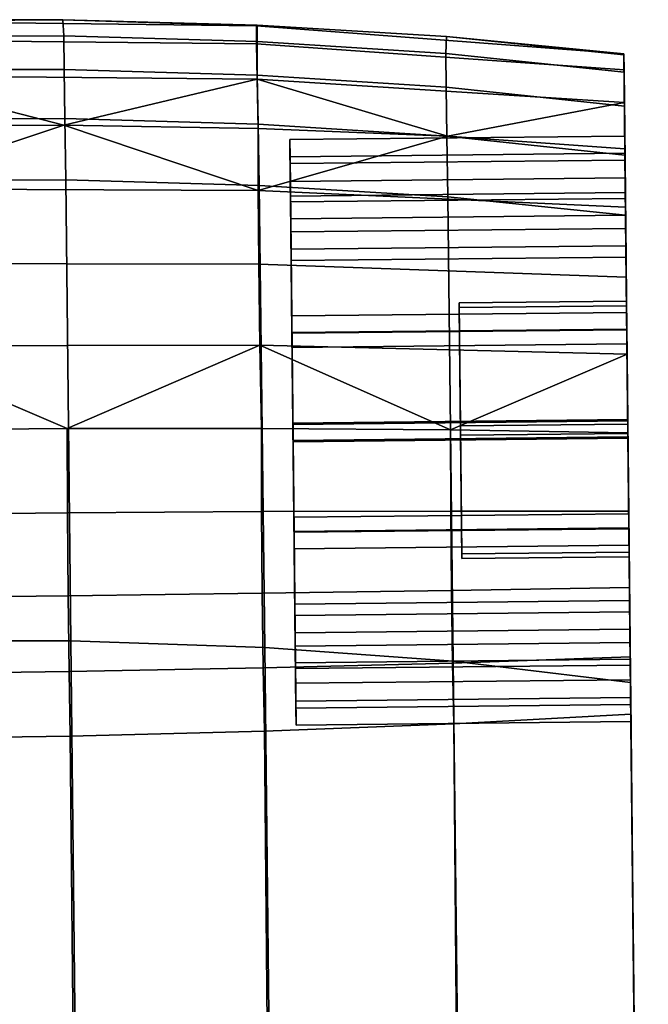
# Model space of a CAD drawing. Header units: millimetres. Extents: x -277 to 277, y -271 to 312.
# Tile 354 of 359: x 258 to 273, y 182 to 206. Entities that reach past the tile are written whole.
import ezdxf

# ---------------------------------------------------------------- set-up
doc = ezdxf.new("R2010")
doc.units = ezdxf.units.MM
doc.header["$MEASUREMENT"] = 0
doc.layers.add('podrucky', color=7, linetype='Continuous')

msp = doc.modelspace()

# ---------------------------------------------------------------- meshes
at = {"layer": 'podrucky'}
mesh = msp.add_polyface(dxfattribs=at)
corners = [(254.916, 203.463, 607.705), (254.903, 204.64, 605.999), (250.281, 204.547, 605.992), (250.29, 203.37, 607.692), (254.931, 201.994, 609.106), (250.296, 201.902, 609.085), (250.312, 203.217, 594.541), (254.917, 203.296, 594.513), (254.933, 201.792, 593.151), (254.905, 204.494, 596.152), (250.286, 205.734, 602.1), (254.891, 205.824, 602.093), (254.891, 205.799, 600.064), (264.925, 201.966, 601.013), (264.93, 201.474, 598.819), (264.92, 202.392, 598.421), (264.938, 200.758, 596.099), (264.919, 202.556, 603.572), (264.915, 202.965, 600.981), (264.967, 197.998, 595.558), (264.963, 198.336, 594.617), (264.945, 200.074, 596.829), (264.942, 200.345, 605.31), (264.929, 201.615, 603.234), (264.963, 198.355, 606.71), (264.935, 201.074, 605.994), (264.958, 198.752, 607.627), (254.896, 205.35, 598.04), (264.117, 205.251, 598.135), (264.131, 204.412, 596.274), (264.118, 205.686, 600.131), (259.516, 203.313, 594.541), (264.159, 203.234, 594.659), (259.49, 205.83, 602.1), (264.133, 205.701, 602.129), (254.952, 200.004, 592.102), (264.172, 199.989, 592.287), (264.198, 198.051, 591.646), (254.973, 198.038, 591.444), (264.159, 201.752, 593.318), (259.52, 204.644, 605.992), (264.135, 204.507, 605.966), (264.132, 205.309, 604.089), (259.515, 205.444, 604.086), (259.535, 203.467, 607.692), (264.153, 203.332, 607.636), (259.56, 202, 609.085), (264.184, 201.871, 608.999), (254.895, 205.44, 604.086)]
mesh.append_faces([[corners[k] for k in face] for face in [(0, 1, 2, 3), (4, 0, 3, 5), (6, 7, 8, 8), (9, 7, 6, 6), (10, 11, 12, 12), (13, 14, 15, 15), (16, 15, 14, 14), (17, 13, 18, 18), (15, 18, 13, 13), (16, 19, 20, 20), (14, 21, 16, 16), (19, 16, 21, 21), (22, 23, 17, 17), (13, 17, 23, 23), (24, 22, 25, 25), (17, 25, 22, 22), (25, 26, 24, 24), (27, 28, 29, 9), (12, 30, 28, 27), (9, 31, 7, 7), (31, 9, 29, 29), (32, 31, 29, 29), (30, 33, 34, 34), (33, 30, 12, 12), (33, 12, 11, 11), (35, 36, 37, 38), (8, 39, 36, 35), (39, 31, 32, 32), (31, 39, 8, 8), (31, 8, 7, 7), (40, 41, 42, 43), (44, 45, 41, 40), (46, 47, 45, 44), (1, 40, 43, 48), (0, 44, 40, 1), (4, 46, 44, 0), (43, 42, 34, 33), (33, 11, 48, 43)]])
mesh = msp.add_polyface(dxfattribs=at)
corners = [(272.928, 201.699, 603.234), (272.925, 202.05, 601.013), (264.925, 201.966, 601.013), (264.929, 201.615, 603.234), (272.93, 201.558, 598.819), (264.93, 201.474, 598.819), (272.92, 202.476, 598.421), (272.914, 203.049, 600.981), (264.915, 202.965, 600.981), (264.92, 202.392, 598.421), (272.937, 200.842, 596.099), (264.938, 200.758, 596.099), (272.918, 202.64, 603.572), (264.919, 202.556, 603.572), (272.934, 201.158, 605.994), (264.935, 201.074, 605.994), (272.906, 203.854, 596.718), (272.917, 202.748, 595.191), (268.68, 203.048, 594.874), (264.159, 203.234, 594.659), (264.131, 204.412, 596.274), (264.117, 205.251, 598.135), (272.897, 204.631, 598.484), (272.894, 205.014, 600.375), (264.118, 205.686, 600.131), (264.133, 205.701, 602.129), (268.655, 205.425, 602.182), (272.894, 204.99, 602.26), (272.932, 201.348, 593.927), (264.159, 201.752, 593.318), (264.135, 204.507, 605.966), (268.644, 204.218, 605.919), (268.64, 205.024, 604.093), (264.132, 205.309, 604.089), (264.153, 203.332, 607.636), (268.66, 203.046, 607.535), (264.184, 201.871, 608.999), (268.689, 201.596, 608.844), (272.898, 204.574, 604.1), (272.907, 203.761, 605.849), (272.919, 202.595, 607.385), (272.934, 201.163, 608.613), (272.907, 203.761, 605.849), (272.919, 202.595, 607.385), (272.934, 201.158, 605.994), (272.958, 198.836, 607.627), (272.914, 203.049, 600.981), (272.894, 204.99, 602.26), (272.918, 202.64, 603.572), (272.898, 204.574, 604.1), (272.894, 205.014, 600.375), (272.92, 202.476, 598.421), (272.906, 203.854, 596.718), (272.897, 204.631, 598.484), (272.937, 200.842, 596.099), (272.917, 202.748, 595.191), (272.932, 201.348, 593.927), (272.956, 199.107, 602.84), (272.925, 202.05, 601.013), (272.928, 201.699, 603.234), (272.957, 198.996, 599.378), (272.93, 201.558, 598.819)]
mesh.append_faces([[corners[k] for k in face] for face in [(0, 1, 2, 3), (1, 4, 5, 2), (6, 7, 8, 9), (10, 6, 9, 11), (7, 12, 13, 8), (12, 14, 15, 13), (16, 17, 18, 18), (19, 20, 18, 18), (16, 18, 20, 20), (20, 21, 22, 16), (23, 24, 25, 26), (23, 26, 27, 27), (23, 22, 21, 24), (28, 29, 18, 17), (18, 29, 19, 19), (30, 31, 32, 33), (34, 35, 31, 30), (36, 37, 35, 34), (27, 26, 32, 38), (33, 32, 26, 25), (32, 31, 39, 38), (40, 39, 31, 35), (41, 40, 35, 37), (42, 43, 44, 44), (45, 44, 43, 43), (46, 47, 48, 48), (48, 47, 49, 49), (47, 46, 50, 50), (49, 42, 48, 48), (48, 42, 44, 44), (50, 46, 51, 51), (52, 53, 51, 51), (52, 54, 55, 55), (51, 54, 52, 52), (55, 54, 56, 56), (51, 53, 50, 50), (57, 58, 59, 59), (58, 60, 61, 61)]])
mesh = msp.add_polyface(dxfattribs=at)
corners = [(268.956, 199.065, 602.84), (269.019, 193.068, 603.032), (269.02, 192.958, 599.569), (268.957, 198.954, 599.378), (268.986, 196.122, 604.667), (268.986, 196.122, 604.667), (268.956, 199.065, 602.84), (272.956, 199.107, 602.84), (272.986, 196.164, 604.667), (268.957, 198.954, 599.378), (268.989, 195.9, 597.742), (272.989, 195.942, 597.742), (272.957, 198.996, 599.378), (268.956, 199.065, 602.84), (268.957, 198.954, 599.378), (272.957, 198.996, 599.378), (272.956, 199.107, 602.84), (272.962, 198.438, 606.71), (272.941, 200.429, 605.31), (264.942, 200.345, 605.31), (264.963, 198.355, 606.71), (272.928, 201.699, 603.234), (264.929, 201.615, 603.234), (272.985, 196.245, 607.202), (264.986, 196.161, 607.202), (272.944, 200.158, 596.829), (272.966, 198.082, 595.558), (264.967, 197.998, 595.558), (264.945, 200.074, 596.829), (272.93, 201.558, 598.819), (264.93, 201.474, 598.819), (272.989, 195.861, 595.208), (264.99, 195.778, 595.208), (272.962, 198.42, 594.617), (272.937, 200.842, 596.099), (264.938, 200.758, 596.099), (264.963, 198.336, 594.617), (272.99, 195.829, 594.208), (264.99, 195.746, 594.208), (272.934, 201.158, 605.994), (272.958, 198.836, 607.627), (264.958, 198.752, 607.627), (264.935, 201.074, 605.994), (272.985, 196.277, 608.201), (264.985, 196.193, 608.201), (272.969, 197.837, 592.383), (272.988, 195.96, 592.205), (268.753, 196.033, 591.737), (264.234, 196.065, 591.421), (264.198, 198.051, 591.646), (264.172, 199.989, 592.287), (272.949, 199.676, 592.966), (272.932, 201.348, 593.927), (264.159, 201.752, 593.318), (264.313, 190.827, 616.715), (268.817, 190.5, 616.327), (268.689, 201.596, 608.844), (264.184, 201.871, 608.999), (272.934, 201.163, 608.613), (273.051, 189.99, 615.75), (272.985, 196.277, 608.201), (272.919, 202.595, 607.385), (272.958, 198.836, 607.627), (272.932, 201.348, 593.927), (272.937, 200.842, 596.099), (272.962, 198.42, 594.617), (272.969, 197.837, 592.383), (272.99, 195.829, 594.208), (272.988, 195.96, 592.205), (272.949, 199.676, 592.966), (272.962, 198.438, 606.71), (272.985, 196.245, 607.202), (272.986, 196.164, 604.667), (272.941, 200.429, 605.31), (272.956, 199.107, 602.84), (272.928, 201.699, 603.234), (272.957, 198.996, 599.378), (272.925, 202.05, 601.013), (272.989, 195.861, 595.208), (272.966, 198.082, 595.558), (272.989, 195.942, 597.742), (272.944, 200.158, 596.829), (272.93, 201.558, 598.819)]
mesh.append_faces([[corners[k] for k in face] for face in [(0, 1, 2, 3), (4, 1, 0, 0), (5, 6, 7, 8), (9, 10, 11, 12), (13, 14, 15, 16), (17, 18, 19, 20), (18, 21, 22, 19), (23, 17, 20, 24), (25, 26, 27, 28), (29, 25, 28, 30), (26, 31, 32, 27), (33, 34, 35, 36), (37, 33, 36, 38), (39, 40, 41, 42), (40, 43, 44, 41), (45, 46, 47, 47), (48, 49, 47, 47), (45, 47, 49, 49), (49, 50, 51, 45), (52, 51, 50, 53), (54, 55, 56, 57), (58, 59, 60, 60), (61, 58, 62, 62), (60, 62, 58, 58), (63, 64, 65, 65), (66, 65, 67, 67), (66, 67, 68, 68), (66, 69, 65, 65), (69, 63, 65, 65), (70, 71, 72, 72), (73, 70, 74, 74), (73, 74, 75, 75), (76, 77, 74, 74), (78, 79, 80, 80), (76, 80, 79, 79), (81, 82, 76, 76), (79, 81, 76, 76), (70, 72, 74, 74)]])
mesh = msp.add_polyface(dxfattribs=at)
corners = [(250.52, 179.189, 623.96), (250.403, 190.887, 616.93), (245.778, 190.632, 616.715), (245.892, 178.926, 623.626), (255.046, 190.986, 616.982), (254.931, 201.994, 609.106), (250.296, 201.902, 609.085), (255.169, 179.29, 624.041), (250.466, 188.616, 594.326), (250.568, 179.786, 602.732), (245.932, 179.859, 603.013), (245.823, 188.637, 594.508), (250.459, 190.156, 593.012), (245.823, 190.146, 593.198), (250.443, 191.969, 592.02), (245.81, 191.93, 592.205), (250.419, 193.948, 591.423), (245.784, 193.882, 591.604), (255.071, 188.648, 594.282), (255.164, 179.805, 602.665), (255.055, 190.194, 592.968), (255.036, 192.015, 591.976), (255.015, 194, 591.38), (250.389, 195.964, 591.247), (254.994, 196.022, 591.206), (254.973, 198.038, 591.444), (245.742, 197.857, 591.646), (264.99, 195.778, 595.208), (264.963, 198.336, 594.617), (264.967, 197.998, 595.558), (264.985, 196.193, 608.201), (264.986, 196.161, 607.202), (264.963, 198.355, 606.71), (264.958, 198.752, 607.627), (265.013, 193.602, 607.792), (265.017, 193.186, 594.782), (264.99, 195.746, 594.208), (265.009, 193.94, 606.851), (259.592, 196.06, 591.247), (264.198, 198.051, 591.646), (264.234, 196.065, 591.421), (259.669, 188.713, 594.326), (264.31, 188.831, 594.508), (264.385, 180.052, 603.013), (259.751, 179.882, 602.732), (259.644, 190.252, 593.012), (264.278, 190.339, 593.198), (259.621, 192.065, 592.02), (264.254, 192.124, 592.205), (259.604, 194.044, 591.423), (264.239, 194.075, 591.604), (259.684, 190.984, 616.93), (264.313, 190.827, 616.715), (264.184, 201.871, 608.999), (259.56, 202, 609.085), (259.812, 179.286, 623.96), (264.445, 179.121, 623.626)]
mesh.append_faces([[corners[k] for k in face] for face in [(0, 1, 2, 3), (4, 5, 6, 1), (7, 4, 1, 0), (8, 9, 10, 11), (12, 8, 11, 13), (14, 12, 13, 15), (16, 14, 15, 17), (18, 19, 9, 8), (20, 18, 8, 12), (21, 20, 12, 14), (22, 21, 14, 16), (16, 23, 24, 22), (25, 24, 23, 23), (23, 26, 25, 25), (27, 28, 29, 29), (30, 31, 32, 32), (32, 33, 30, 30), (30, 34, 31, 31), (27, 35, 36, 36), (28, 27, 36, 36), (31, 34, 37, 37), (25, 38, 24, 24), (38, 25, 39, 39), (40, 38, 39, 39), (41, 42, 43, 44), (45, 46, 42, 41), (47, 48, 46, 45), (49, 50, 48, 47), (18, 41, 44, 19), (20, 45, 41, 18), (21, 47, 45, 20), (22, 49, 47, 21), (38, 40, 50, 49), (49, 22, 24, 38), (51, 52, 53, 54), (55, 56, 52, 51), (4, 51, 54, 5), (7, 55, 51, 4)]])
mesh = msp.add_polyface(dxfattribs=at)
corners = [(268.989, 195.9, 597.742), (268.957, 198.954, 599.378), (269.02, 192.958, 599.569), (269.019, 193.068, 603.032), (268.986, 196.122, 604.667), (272.986, 196.164, 604.667), (273.018, 193.11, 603.032), (269.02, 192.958, 599.569), (269.019, 193.068, 603.032), (273.018, 193.11, 603.032), (273.02, 192.999, 599.569), (268.989, 195.9, 597.742), (269.02, 192.958, 599.569), (273.02, 192.999, 599.569), (272.989, 195.942, 597.742), (265.017, 193.186, 594.782), (264.99, 195.778, 595.208), (265.013, 193.584, 595.699), (265.034, 191.594, 597.1), (265.042, 190.864, 596.416), (265.009, 193.94, 606.851), (265.038, 191.18, 606.31), (265.031, 191.865, 605.581), (265.013, 193.602, 607.792), (273.009, 194.024, 606.851), (272.985, 196.245, 607.202), (264.986, 196.161, 607.202), (265.009, 193.94, 606.851), (273.03, 191.948, 605.581), (265.031, 191.865, 605.581), (272.989, 195.861, 595.208), (273.012, 193.667, 595.699), (265.013, 193.584, 595.699), (264.99, 195.778, 595.208), (273.033, 191.677, 597.1), (265.034, 191.594, 597.1), (273.017, 193.27, 594.782), (272.99, 195.829, 594.208), (264.99, 195.746, 594.208), (265.017, 193.186, 594.782), (273.041, 190.948, 596.416), (265.042, 190.864, 596.416), (272.985, 196.277, 608.201), (273.012, 193.686, 607.792), (265.013, 193.602, 607.792), (264.985, 196.193, 608.201), (273.038, 191.264, 606.31), (265.038, 191.18, 606.31), (264.239, 194.075, 591.604), (268.759, 194.09, 591.934), (268.774, 192.189, 592.543), (264.254, 192.124, 592.205), (273.008, 194.086, 592.422), (273.027, 192.26, 593.043), (268.753, 196.033, 591.737), (272.988, 195.96, 592.205), (264.234, 196.065, 591.421), (273.051, 189.99, 615.75), (272.934, 201.163, 608.613), (268.689, 201.596, 608.844), (268.817, 190.5, 616.327), (273.012, 193.686, 607.792), (272.985, 196.277, 608.201), (273.051, 189.99, 615.75), (273.038, 191.264, 606.31), (273.044, 190.608, 594.039), (273.017, 193.27, 594.782), (273.041, 190.948, 596.416), (273.027, 192.26, 593.043), (273.008, 194.086, 592.422), (272.99, 195.829, 594.208), (272.988, 195.96, 592.205), (273.03, 191.948, 605.581), (273.045, 190.548, 603.59), (273.018, 193.11, 603.032), (272.986, 196.164, 604.667), (272.985, 196.245, 607.202), (273.009, 194.024, 606.851), (273.05, 190.056, 601.396), (273.046, 190.407, 599.175), (273.02, 192.999, 599.569), (272.989, 195.942, 597.742), (273.012, 193.667, 595.699), (273.033, 191.677, 597.1), (272.989, 195.861, 595.208)]
mesh.append_faces([[corners[k] for k in face] for face in [(0, 1, 2, 2), (3, 4, 5, 6), (7, 8, 9, 10), (11, 12, 13, 14), (15, 16, 17, 17), (17, 18, 15, 15), (15, 18, 19, 19), (20, 21, 22, 22), (21, 20, 23, 23), (24, 25, 26, 27), (28, 24, 27, 29), (30, 31, 32, 33), (31, 34, 35, 32), (36, 37, 38, 39), (40, 36, 39, 41), (42, 43, 44, 45), (43, 46, 47, 44), (48, 49, 50, 51), (52, 53, 50, 49), (52, 49, 54, 55), (56, 54, 49, 48), (57, 58, 59, 60), (61, 62, 63, 63), (63, 64, 61, 61), (65, 66, 67, 67), (65, 68, 66, 66), (69, 70, 66, 66), (69, 66, 68, 68), (69, 71, 70, 70), (72, 73, 74, 74), (75, 76, 77, 77), (74, 77, 72, 72), (77, 74, 75, 75), (78, 79, 80, 80), (78, 80, 74, 74), (81, 80, 82, 82), (83, 82, 80, 80), (82, 84, 81, 81)]])
mesh = msp.add_polyface(dxfattribs=at)
corners = [(265.047, 190.323, 599.175), (265.042, 190.864, 596.416), (265.034, 191.594, 597.1), (265.061, 188.973, 601.428), (265.057, 189.382, 598.837), (265.055, 189.547, 603.988), (265.031, 191.865, 605.581), (265.038, 191.18, 606.31), (265.045, 190.464, 603.59), (265.051, 189.973, 601.396), (273.045, 190.548, 603.59), (273.03, 191.948, 605.581), (265.031, 191.865, 605.581), (265.045, 190.464, 603.59), (273.05, 190.056, 601.396), (265.051, 189.973, 601.396), (273.033, 191.677, 597.1), (273.046, 190.407, 599.175), (265.047, 190.323, 599.175), (265.034, 191.594, 597.1), (273.056, 189.466, 598.837), (273.041, 190.948, 596.416), (265.042, 190.864, 596.416), (265.057, 189.382, 598.837), (273.061, 189.057, 601.428), (265.061, 188.973, 601.428), (273.038, 191.264, 606.31), (273.055, 189.631, 603.988), (265.055, 189.547, 603.988), (265.038, 191.18, 606.31), (264.385, 180.052, 603.013), (268.902, 180.321, 603.525), (268.993, 170.674, 611.426), (264.474, 170.35, 610.737), (264.31, 188.831, 594.508), (268.827, 189.004, 594.84), (264.278, 190.339, 593.198), (268.797, 190.458, 593.537), (264.254, 192.124, 592.205), (268.774, 192.189, 592.543), (273.148, 180.694, 604.284), (273.249, 171.131, 612.449), (273.059, 189.234, 595.331), (273.044, 190.608, 594.039), (273.027, 192.26, 593.043), (264.445, 179.121, 623.626), (268.949, 178.78, 623.021), (268.817, 190.5, 616.327), (264.313, 190.827, 616.715), (273.174, 178.249, 622.124), (273.051, 189.99, 615.75), (273.249, 171.131, 612.449), (273.148, 180.694, 604.284), (273.051, 189.99, 615.75), (273.174, 178.249, 622.124), (273.055, 189.631, 603.988), (273.038, 191.264, 606.31), (273.061, 189.057, 601.428), (273.056, 189.466, 598.837), (273.041, 190.948, 596.416), (273.059, 189.234, 595.331), (273.044, 190.608, 594.039), (273.033, 191.677, 597.1), (273.02, 192.999, 599.569), (273.046, 190.407, 599.175), (273.018, 193.11, 603.032), (273.045, 190.548, 603.59), (273.05, 190.056, 601.396)]
mesh.append_faces([[corners[k] for k in face] for face in [(0, 1, 2, 2), (3, 4, 0, 0), (1, 0, 4, 4), (5, 6, 7, 7), (8, 3, 9, 9), (0, 9, 3, 3), (6, 5, 8, 8), (3, 8, 5, 5), (10, 11, 12, 13), (14, 10, 13, 15), (16, 17, 18, 19), (17, 14, 15, 18), (20, 21, 22, 23), (24, 20, 23, 25), (26, 27, 28, 29), (27, 24, 25, 28), (30, 31, 32, 33), (34, 35, 31, 30), (36, 37, 35, 34), (38, 39, 37, 36), (40, 41, 32, 31), (42, 40, 31, 35), (43, 42, 35, 37), (44, 43, 37, 39), (45, 46, 47, 48), (47, 46, 49, 50), (51, 52, 53, 53), (53, 54, 51, 51), (52, 55, 56, 56), (55, 52, 57, 57), (56, 53, 52, 52), (58, 57, 52, 52), (59, 58, 60, 60), (60, 58, 52, 52), (60, 61, 59, 59), (62, 63, 64, 64), (65, 66, 67, 67)]])
mesh = msp.add_polyface(dxfattribs=at)
corners = [(246.015, 166.648, 629.65), (245.892, 178.926, 623.626), (241.396, 178.491, 623.021), (241.52, 166.232, 628.852), (246.146, 153.903, 634.722), (241.651, 153.534, 633.761), (250.646, 166.901, 630.091), (250.52, 179.189, 623.96), (250.778, 154.13, 635.254), (255.298, 166.999, 630.198), (255.169, 179.29, 624.041), (255.432, 154.222, 635.383), (237.312, 165.641, 627.671), (237.183, 177.872, 622.124), (237.444, 153.012, 632.337), (246.046, 170.156, 610.737), (246.164, 159.638, 617.536), (241.639, 159.888, 618.389), (241.522, 170.386, 611.426), (245.932, 179.859, 603.013), (241.41, 180.033, 603.525), (250.678, 170.053, 610.358), (250.793, 159.524, 617.067), (250.568, 179.786, 602.732), (255.266, 170.064, 610.268), (255.376, 159.533, 616.956), (255.164, 179.805, 602.665), (237.368, 160.283, 619.656), (237.258, 170.754, 612.449), (264.474, 170.35, 610.737), (268.993, 170.674, 611.426), (269.096, 160.175, 618.389), (264.577, 159.831, 617.536), (259.846, 170.149, 610.358), (259.951, 159.62, 617.067), (259.751, 179.882, 602.732), (264.385, 180.052, 603.013), (273.358, 160.661, 619.656), (273.476, 149.434, 625.765), (269.211, 148.968, 624.284), (273.249, 171.131, 612.449), (264.58, 166.843, 629.65), (269.083, 166.521, 628.852), (268.949, 178.78, 623.021), (264.445, 179.121, 623.626), (264.715, 154.098, 634.722), (269.217, 153.823, 633.761), (259.944, 166.999, 630.091), (259.812, 179.286, 623.96), (260.08, 154.227, 635.254), (273.302, 166.019, 627.671), (273.174, 178.249, 622.124), (273.434, 153.389, 632.337), (273.476, 149.434, 625.765), (273.358, 160.661, 619.656), (273.302, 166.019, 627.671), (273.249, 171.131, 612.449), (273.174, 178.249, 622.124), (237.312, 165.641, 627.671), (237.485, 149.057, 625.765), (237.444, 153.012, 632.337), (237.368, 160.283, 619.656), (237.183, 177.872, 622.124), (237.06, 189.613, 615.75), (237.258, 170.754, 612.449)]
mesh.append_faces([[corners[k] for k in face] for face in [(0, 1, 2, 3), (4, 0, 3, 5), (6, 7, 1, 0), (8, 6, 0, 4), (9, 10, 7, 6), (11, 9, 6, 8), (12, 3, 2, 13), (14, 5, 3, 12), (15, 16, 17, 18), (19, 15, 18, 20), (21, 22, 16, 15), (23, 21, 15, 19), (24, 25, 22, 21), (26, 24, 21, 23), (17, 27, 28, 18), (29, 30, 31, 32), (33, 29, 32, 34), (35, 36, 29, 33), (24, 33, 34, 25), (26, 35, 33, 24), (37, 38, 39, 31), (31, 30, 40, 37), (41, 42, 43, 44), (45, 46, 42, 41), (47, 41, 44, 48), (49, 45, 41, 47), (9, 47, 48, 10), (11, 49, 47, 9), (50, 51, 43, 42), (52, 50, 42, 46), (53, 54, 55, 55), (54, 56, 57, 57), (55, 54, 57, 57), (58, 59, 60, 60), (61, 59, 58, 58), (58, 62, 61, 61), (63, 64, 61, 61), (62, 63, 61, 61)]])

doc.saveas('drawing.dxf')
